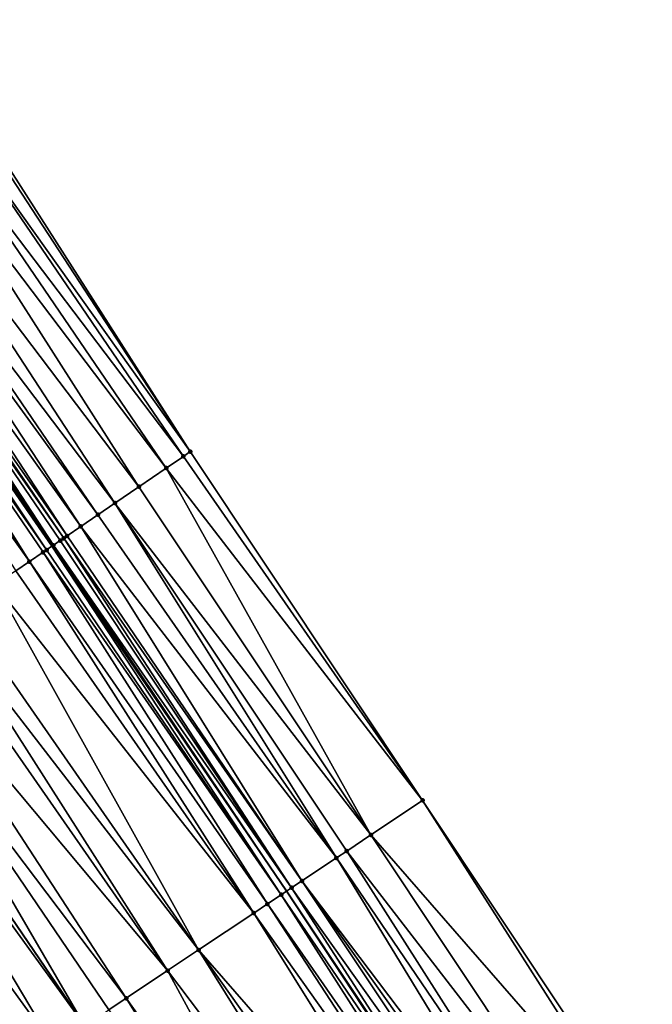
# Model space of a CAD drawing. Header units: feet. Extents: x 2004186 to 2014793, y 836912 to 864902.
# Tile 383 of 656: x 2009779 to 2009810, y 849113 to 849160. Entities that reach past the tile are written whole.
import ezdxf

# ---------------------------------------------------------------- set-up
doc = ezdxf.new("R2010")
doc.units = ezdxf.units.FT
doc.header["$LTSCALE"] = 100
doc.header["$MEASUREMENT"] = 0
for name, color, linetype, lineweight in [('EP_Travel Lane', 5, 'Continuous', 40), ('GPL_Skip Line', 2, 'Continuous', 40), ('Road Shots', 4, 'Continuous', 200), ('Road X-Section', 30, 'Continuous', 13)]:
    doc.layers.add(name, color=color, linetype=linetype, lineweight=lineweight)
doc.layers.add('I-77 SB_MM21-27-Surface-Border', color=7, linetype='Continuous')
doc.layers.add('I-77 SB_MM21-27-Surface-TIN', color=7, linetype='Continuous')

msp = doc.modelspace()

# ---------------------------------------------------------------- linework, layer by layer
at = {"layer": 'EP_Travel Lane'}
msp.add_polyline3d([(2009803.267133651, 849101.4563738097, 428.1667494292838), (2009792.179957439, 849118.1018009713, 428.1009985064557), (2009780.846937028, 849134.7422010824, 427.9702349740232), (2009769.565165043, 849151.2564774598, 427.9321880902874), (2009758.283524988, 849167.7705607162, 427.8291519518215), (2009747.001802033, 849184.2847653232, 427.7669239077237), (2009735.388681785, 849200.7826490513, 427.7180174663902), (2009723.860440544, 849217.1256522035, 427.6409163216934), (2009712.332154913, 849233.4687182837, 427.5856708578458), (2009700.803895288, 849249.8117474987, 427.5175922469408), (2009688.952033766, 849266.1318876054, 427.4359308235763), (2009677.187691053, 849282.3059083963, 427.3929922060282), (2009665.423414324, 849298.4798384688, 427.3162926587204), (2009653.570653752, 849314.7708526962, 427.2550981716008), (2009641.643600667, 849330.8251805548, 427.1741720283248)], dxfattribs=at)
at = {"layer": 'GPL_Skip Line'}
msp.add_polyline3d([(2009782.441233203, 849111.6084531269, 427.6326563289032), (2009771.182598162, 849128.138074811, 427.5321407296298), (2009759.900885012, 849144.6522650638, 427.4651148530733), (2009748.61918663, 849161.1664337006, 427.3908070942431), (2009737.337446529, 849177.6806634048, 427.3370708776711), (2009725.827030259, 849194.0360850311, 427.2699694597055), (2009714.298896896, 849210.3791615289, 427.1922315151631), (2009702.77073614, 849226.7222768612, 427.1279627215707), (2009691.242591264, 849243.0653696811, 427.0558858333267), (2009679.48704471, 849259.2455653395, 426.9821479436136), (2009667.722707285, 849275.4195788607, 426.9365027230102), (2009655.95843536, 849291.59350233, 426.8573315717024), (2009644.191575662, 849307.7655570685, 426.7874621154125), (2009632.225510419, 849323.7908015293, 426.7179334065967)], dxfattribs=at)
at = {"layer": 'I-77 SB_MM21-27-Surface-Border', "color": 3, "linetype": 'ByBlock', "lineweight": -2}
msp.add_polyline3d([(2009647.287933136, 849335.0408427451, 427.4247702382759), (2009659.574432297, 849319.2550186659, 427.5311622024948), (2009671.807482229, 849303.1246653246, 427.6348872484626), (2009683.895170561, 849287.1861178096, 427.7470661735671), (2009695.98298194, 849271.2474011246, 427.7962858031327), (2009707.911012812, 849254.8264806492, 427.8629257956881), (2009719.766015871, 849238.7139604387, 427.9378823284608), (2009728.679498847, 849220.5259981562, 427.8870226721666), (2009742.822314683, 849206.0277619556, 428.0775288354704), (2009754.345553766, 849189.3032404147, 428.1278410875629), (2009765.46221809, 849172.6760948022, 428.1485810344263), (2009776.743959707, 849156.1618628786, 428.2015116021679), (2009787.530227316, 849139.3092443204, 428.2770095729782), (2009798.74881013, 849122.4814904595, 428.3840934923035), (2009809.841554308, 849105.8398672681, 428.4733592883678)], dxfattribs=at)
at = {"layer": 'I-77 SB_MM21-27-Surface-TIN', "color": 128, "linetype": 'ByBlock', "lineweight": -2}
for points in [[(2009776.578830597, 849156.0490250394, 428.1947485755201), (2009775.918307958, 849155.5976827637, 428.1707552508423), (2009787.530227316, 849139.3092443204, 428.2770095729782)], [(2009776.743959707, 849156.1618628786, 428.2015116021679), (2009776.578830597, 849156.0490250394, 428.1947485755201), (2009787.530227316, 849139.3092443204, 428.2770095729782)], [(2009775.918307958, 849155.5976827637, 428.1707552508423), (2009775.092660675, 849155.033496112, 428.1377968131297), (2009787.199963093, 849139.0835774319, 428.2664432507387)], [(2009775.918307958, 849155.5976827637, 428.1707552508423), (2009787.199963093, 849139.0835774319, 428.2664432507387), (2009787.530227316, 849139.3092443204, 428.2770095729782)], [(2009786.374311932, 849138.5193964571, 428.2353943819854), (2009775.092660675, 849155.033496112, 428.1377968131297), (2009774.267006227, 849154.4693199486, 428.108371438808)], [(2009787.199963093, 849139.0835774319, 428.2664432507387), (2009775.092660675, 849155.033496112, 428.1377968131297), (2009786.374311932, 849138.5193964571, 428.2353943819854)], [(2009785.053283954, 849137.6166865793, 428.1788715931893), (2009774.267006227, 849154.4693199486, 428.108371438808), (2009772.945971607, 849153.5666197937, 428.0551286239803)], [(2009786.374311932, 849138.5193964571, 428.2353943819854), (2009774.267006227, 849154.4693199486, 428.108371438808), (2009785.053283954, 849137.6166865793, 428.1788715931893)], [(2009783.897372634, 849136.8268327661, 428.1352520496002), (2009772.945971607, 849153.5666197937, 428.0551286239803), (2009771.790047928, 849152.7767840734, 428.0176078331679)], [(2009785.053283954, 849137.6166865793, 428.1788715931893), (2009772.945971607, 849153.5666197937, 428.0551286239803), (2009783.897372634, 849136.8268327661, 428.1352520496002)], [(2009783.071729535, 849136.2626399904, 428.1002278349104), (2009771.790047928, 849152.7767840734, 428.0176078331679), (2009771.294663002, 849152.4382670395, 427.996133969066)], [(2009783.897372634, 849136.8268327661, 428.1352520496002), (2009771.790047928, 849152.7767840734, 428.0176078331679), (2009783.071729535, 849136.2626399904, 428.1002278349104)], [(2009782.246106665, 849135.6984176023, 428.0552282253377), (2009771.294663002, 849152.4382670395, 427.996133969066), (2009770.634131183, 849151.9869382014, 427.9766674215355)], [(2009783.071729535, 849136.2626399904, 428.1002278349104), (2009771.294663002, 849152.4382670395, 427.996133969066), (2009782.246106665, 849135.6984176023, 428.0552282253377)], [(2009781.585591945, 849135.2470637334, 428.0273272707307), (2009770.634131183, 849151.9869382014, 427.9766674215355), (2009770.138718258, 849151.6484621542, 427.9690005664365)], [(2009782.246106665, 849135.6984176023, 428.0552282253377), (2009770.634131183, 849151.9869382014, 427.9766674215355), (2009781.585591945, 849135.2470637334, 428.0273272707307)], [(2009769.478234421, 849151.1970630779, 427.9258731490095), (2009780.846937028, 849134.7422010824, 427.9702349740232), (2009769.565165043, 849151.2564774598, 427.9321880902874)], [(2009780.925124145, 849134.7956411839, 427.9762902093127), (2009769.973589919, 849151.535623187, 427.961857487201), (2009769.565165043, 849151.2564774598, 427.9321880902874)], [(2009780.925124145, 849134.7956411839, 427.9762902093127), (2009769.565165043, 849151.2564774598, 427.9321880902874), (2009780.846937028, 849134.7422010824, 427.9702349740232)], [(2009781.42046862, 849135.1342174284, 428.0177117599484), (2009770.138718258, 849151.6484621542, 427.9690005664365), (2009769.973589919, 849151.535623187, 427.961857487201)], [(2009781.42046862, 849135.1342174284, 428.0177117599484), (2009769.973589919, 849151.535623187, 427.961857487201), (2009781.255349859, 849135.0213644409, 428.0058451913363)], [(2009781.255349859, 849135.0213644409, 428.0058451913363), (2009769.973589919, 849151.535623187, 427.961857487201), (2009780.925124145, 849134.7956411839, 427.9762902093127)], [(2009781.585591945, 849135.2470637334, 428.0273272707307), (2009770.138718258, 849151.6484621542, 427.9690005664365), (2009781.42046862, 849135.1342174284, 428.0177117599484)], [(2009779.769245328, 849134.0057397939, 427.9166437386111), (2009769.147983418, 849150.9713768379, 427.9087891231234), (2009768.157214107, 849150.2943419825, 427.8655761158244)], [(2009780.59489036, 849134.5699297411, 427.9507151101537), (2009769.478234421, 849151.1970630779, 427.9258731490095), (2009769.147983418, 849150.9713768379, 427.9087891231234)], [(2009780.59489036, 849134.5699297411, 427.9507151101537), (2009769.147983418, 849150.9713768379, 427.9087891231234), (2009780.429765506, 849134.4570856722, 427.9418528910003)], [(2009780.429765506, 849134.4570856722, 427.9418528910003), (2009769.147983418, 849150.9713768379, 427.9087891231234), (2009779.769245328, 849134.0057397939, 427.9166437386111)], [(2009780.59489036, 849134.5699297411, 427.9507151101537), (2009780.846937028, 849134.7422010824, 427.9702349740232), (2009769.478234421, 849151.1970630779, 427.9258731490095)], [(2009779.769245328, 849134.0057397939, 427.9166437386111), (2009768.157214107, 849150.2943419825, 427.8655761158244), (2009779.108726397, 849133.5543920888, 427.8908192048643)], [(2009787.199963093, 849139.0835774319, 428.2664432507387), (2009786.374311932, 849138.5193964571, 428.2353943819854), (2009798.74881013, 849122.4814904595, 428.3840934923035)], [(2009787.530227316, 849139.3092443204, 428.2770095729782), (2009787.199963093, 849139.0835774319, 428.2664432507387), (2009798.74881013, 849122.4814904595, 428.3840934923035)], [(2009786.374311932, 849138.5193964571, 428.2353943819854), (2009785.053283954, 849137.6166865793, 428.1788715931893), (2009796.252719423, 849120.8172995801, 428.2872550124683)], [(2009786.374311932, 849138.5193964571, 428.2353943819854), (2009796.252719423, 849120.8172995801, 428.2872550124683), (2009798.74881013, 849122.4814904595, 428.3840934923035)], [(2009785.053283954, 849137.6166865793, 428.1788715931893), (2009783.897372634, 849136.8268327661, 428.1352520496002), (2009796.252719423, 849120.8172995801, 428.2872550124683)], [(2009783.897372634, 849136.8268327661, 428.1352520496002), (2009783.071729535, 849136.2626399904, 428.1002278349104), (2009794.588648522, 849119.7078546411, 428.2284387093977)], [(2009783.897372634, 849136.8268327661, 428.1352520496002), (2009795.087866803, 849120.0406926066, 428.2477291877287), (2009796.252719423, 849120.8172995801, 428.2872550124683)], [(2009783.897372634, 849136.8268327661, 428.1352520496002), (2009794.588648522, 849119.7078546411, 428.2284387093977), (2009795.087866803, 849120.0406926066, 428.2477291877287)], [(2009783.071729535, 849136.2626399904, 428.1002278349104), (2009782.246106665, 849135.6984176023, 428.0552282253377), (2009794.588648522, 849119.7078546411, 428.2284387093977)], [(2009782.246106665, 849135.6984176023, 428.0552282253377), (2009781.585591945, 849135.2470637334, 428.0273272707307), (2009792.924619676, 849118.59834661, 428.1464670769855)], [(2009782.246106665, 849135.6984176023, 428.0552282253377), (2009792.924619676, 849118.59834661, 428.1464670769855), (2009794.588648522, 849119.7078546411, 428.2284387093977)], [(2009781.42046862, 849135.1342174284, 428.0177117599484), (2009781.255349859, 849135.0213644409, 428.0058451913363), (2009792.425422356, 849118.2654771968, 428.1156349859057)], [(2009781.585591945, 849135.2470637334, 428.0273272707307), (2009781.42046862, 849135.1342174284, 428.0177117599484), (2009792.924619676, 849118.59834661, 428.1464670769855)], [(2009781.42046862, 849135.1342174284, 428.0177117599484), (2009792.425422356, 849118.2654771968, 428.1156349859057), (2009792.924619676, 849118.59834661, 428.1464670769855)], [(2009780.59489036, 849134.5699297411, 427.9507151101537), (2009791.9262231, 849117.932610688, 428.0858689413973), (2009780.846937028, 849134.7422010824, 427.9702349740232)], [(2009780.925124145, 849134.7956411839, 427.9762902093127), (2009780.846937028, 849134.7422010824, 427.9702349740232), (2009792.179957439, 849118.1018009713, 428.1009985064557)], [(2009791.9262231, 849117.932610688, 428.0858689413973), (2009792.179957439, 849118.1018009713, 428.1009985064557), (2009780.846937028, 849134.7422010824, 427.9702349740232)], [(2009781.255349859, 849135.0213644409, 428.0058451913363), (2009780.925124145, 849134.7956411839, 427.9762902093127), (2009792.425422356, 849118.2654771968, 428.1156349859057)], [(2009780.925124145, 849134.7956411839, 427.9762902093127), (2009792.179957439, 849118.1018009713, 428.1009985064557), (2009792.425422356, 849118.2654771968, 428.1156349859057)], [(2009780.429765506, 849134.4570856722, 427.9418528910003), (2009779.769245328, 849134.0057397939, 427.9166437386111), (2009791.260607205, 849117.4888140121, 428.0554792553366)], [(2009780.59489036, 849134.5699297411, 427.9507151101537), (2009780.429765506, 849134.4570856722, 427.9418528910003), (2009791.9262231, 849117.932610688, 428.0858689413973)], [(2009780.429765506, 849134.4570856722, 427.9418528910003), (2009791.260607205, 849117.4888140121, 428.0554792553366), (2009791.9262231, 849117.932610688, 428.0858689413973)], [(2009779.769245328, 849134.0057397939, 427.9166437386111), (2009779.108726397, 849133.5543920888, 427.8908192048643), (2009790.594994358, 849117.0450127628, 428.0234110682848)], [(2009779.769245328, 849134.0057397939, 427.9166437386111), (2009790.594994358, 849117.0450127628, 428.0234110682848), (2009791.260607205, 849117.4888140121, 428.0554792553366)], [(2009779.108726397, 849133.5543920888, 427.8908192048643), (2009778.117953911, 849132.8773618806, 427.8491683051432), (2009790.594994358, 849117.0450127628, 428.0234110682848)], [(2009778.117953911, 849132.8773618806, 427.8491683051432), (2009776.466673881, 849131.748967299, 427.7760778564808), (2009787.932570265, 849115.2697668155, 427.88010944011)], [(2009778.117953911, 849132.8773618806, 427.8491683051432), (2009787.932570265, 849115.2697668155, 427.88010944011), (2009790.594994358, 849117.0450127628, 428.0234110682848)], [(2009776.466673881, 849131.748967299, 427.7760778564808), (2009775.641037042, 849131.1847653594, 427.7379665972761), (2009787.932570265, 849115.2697668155, 427.88010944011)], [(2009775.641037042, 849131.1847653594, 427.7379665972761), (2009774.980524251, 849130.7334086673, 427.7091146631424), (2009786.43493555, 849114.2712227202, 427.8111547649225)], [(2009775.641037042, 849131.1847653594, 427.7379665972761), (2009786.43493555, 849114.2712227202, 427.8111547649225), (2009787.932570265, 849115.2697668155, 427.88010944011)], [(2009786.43493555, 849114.2712227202, 427.8111547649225), (2009774.980524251, 849130.7334086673, 427.7091146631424), (2009773.494374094, 849129.7178508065, 427.6424112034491)], [(2009784.438100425, 849112.939813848, 427.7130696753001), (2009773.494374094, 849129.7178508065, 427.6424112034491), (2009772.338480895, 849128.927970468, 427.589856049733)], [(2009786.43493555, 849114.2712227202, 427.8111547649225), (2009773.494374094, 849129.7178508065, 427.6424112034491), (2009784.438100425, 849112.939813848, 427.7130696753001)], [(2009772.338480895, 849128.927970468, 427.589856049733), (2009771.182598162, 849128.138074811, 427.5321407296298), (2009782.441233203, 849111.6084531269, 427.6326563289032)], [(2009783.606080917, 849112.38506746, 427.6748832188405), (2009772.338480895, 849128.927970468, 427.589856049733), (2009782.441233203, 849111.6084531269, 427.6326563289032)], [(2009784.438100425, 849112.939813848, 427.7130696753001), (2009772.338480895, 849128.927970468, 427.589856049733), (2009783.606080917, 849112.38506746, 427.6748832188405)], [(2009770.687219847, 849127.7995481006, 427.507405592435), (2009782.441233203, 849111.6084531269, 427.6326563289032), (2009771.182598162, 849128.138074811, 427.5321407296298)], [(2009780.943593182, 849110.6099169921, 427.5666233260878), (2009770.687219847, 849127.7995481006, 427.507405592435), (2009769.201079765, 849126.783975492, 427.4357341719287)], [(2009780.943593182, 849110.6099169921, 427.5666233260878), (2009782.441233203, 849111.6084531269, 427.6326563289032), (2009770.687219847, 849127.7995481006, 427.507405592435)], [(2009780.943593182, 849110.6099169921, 427.5666233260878), (2009769.201079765, 849126.783975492, 427.4357341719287), (2009779.11317216, 849109.389442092, 427.4705582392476)], [(2009798.74881013, 849122.4814904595, 428.3840934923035), (2009796.252719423, 849120.8172995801, 428.2872550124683), (2009809.508743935, 849105.6179725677, 428.4594996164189)], [(2009798.74881013, 849122.4814904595, 428.3840934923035), (2009809.508743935, 849105.6179725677, 428.4594996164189), (2009809.841554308, 849105.8398672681, 428.4733592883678)], [(2009796.252719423, 849120.8172995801, 428.2872550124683), (2009795.087866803, 849120.0406926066, 428.2477291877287), (2009807.34546364, 849104.1756763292, 428.3765001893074)], [(2009796.252719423, 849120.8172995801, 428.2872550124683), (2009807.34546364, 849104.1756763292, 428.3765001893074), (2009809.508743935, 849105.6179725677, 428.4594996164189)], [(2009795.087866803, 849120.0406926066, 428.2477291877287), (2009794.588648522, 849119.7078546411, 428.2284387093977), (2009805.847822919, 849103.1771412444, 428.3108531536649)], [(2009795.087866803, 849120.0406926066, 428.2477291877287), (2009805.847822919, 849103.1771412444, 428.3108531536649), (2009807.34546364, 849104.1756763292, 428.3765001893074)], [(2009794.588648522, 849119.7078546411, 428.2284387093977), (2009792.924619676, 849118.59834661, 428.1464670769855), (2009805.015812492, 849102.6223812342, 428.2676676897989)], [(2009794.588648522, 849119.7078546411, 428.2284387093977), (2009805.015812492, 849102.6223812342, 428.2676676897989), (2009805.847822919, 849103.1771412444, 428.3108531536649)], [(2009792.924619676, 849118.59834661, 428.1464670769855), (2009792.425422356, 849118.2654771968, 428.1156349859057), (2009804.01739959, 849101.9566698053, 428.2160591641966)], [(2009792.924619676, 849118.59834661, 428.1464670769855), (2009804.516603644, 849102.2895291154, 428.243183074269), (2009805.015812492, 849102.6223812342, 428.2676676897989)], [(2009792.924619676, 849118.59834661, 428.1464670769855), (2009804.01739959, 849101.9566698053, 428.2160591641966), (2009804.516603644, 849102.2895291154, 428.243183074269)], [(2009791.9262231, 849117.932610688, 428.0858689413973), (2009803.185410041, 849101.4018784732, 428.1613783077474), (2009792.179957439, 849118.1018009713, 428.1009985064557)], [(2009792.425422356, 849118.2654771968, 428.1156349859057), (2009792.179957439, 849118.1018009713, 428.1009985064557), (2009803.267133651, 849101.4563738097, 428.1667494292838)], [(2009803.185410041, 849101.4018784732, 428.1613783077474), (2009803.267133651, 849101.4563738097, 428.1667494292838), (2009792.179957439, 849118.1018009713, 428.1009985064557)], [(2009792.425422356, 849118.2654771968, 428.1156349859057), (2009803.267133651, 849101.4563738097, 428.1667494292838), (2009804.01739959, 849101.9566698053, 428.2160591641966)], [(2009791.260607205, 849117.4888140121, 428.0554792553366), (2009790.594994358, 849117.0450127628, 428.0234110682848), (2009802.186994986, 849100.7361702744, 428.1109552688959)], [(2009791.9262231, 849117.932610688, 428.0858689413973), (2009791.260607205, 849117.4888140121, 428.0554792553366), (2009802.686207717, 849101.0690165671, 428.1333016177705)], [(2009791.260607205, 849117.4888140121, 428.0554792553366), (2009802.186994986, 849100.7361702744, 428.1109552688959), (2009802.686207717, 849101.0690165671, 428.1333016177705)], [(2009791.9262231, 849117.932610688, 428.0858689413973), (2009802.686207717, 849101.0690165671, 428.1333016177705), (2009803.185410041, 849101.4018784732, 428.1613783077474)], [(2009790.594994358, 849117.0450127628, 428.0234110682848), (2009787.932570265, 849115.2697668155, 427.88010944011), (2009801.188570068, 849100.0704768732, 428.0659630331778)], [(2009790.594994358, 849117.0450127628, 428.0234110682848), (2009801.188570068, 849100.0704768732, 428.0659630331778), (2009802.186994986, 849100.7361702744, 428.1109552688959)], [(2009787.932570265, 849115.2697668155, 427.88010944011), (2009786.43493555, 849114.2712227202, 427.8111547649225), (2009798.52611557, 849098.295276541, 427.9394037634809)], [(2009787.932570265, 849115.2697668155, 427.88010944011), (2009799.524539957, 849098.9609707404, 427.9846888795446), (2009801.188570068, 849100.0704768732, 428.0659630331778)], [(2009787.932570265, 849115.2697668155, 427.88010944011), (2009798.52611557, 849098.295276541, 427.9394037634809), (2009799.524539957, 849098.9609707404, 427.9846888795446)], [(2009786.43493555, 849114.2712227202, 427.8111547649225), (2009784.438100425, 849112.939813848, 427.7130696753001), (2009796.030065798, 849096.6310242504, 427.8200280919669)], [(2009786.43493555, 849114.2712227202, 427.8111547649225), (2009796.030065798, 849096.6310242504, 427.8200280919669), (2009798.52611557, 849098.295276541, 427.9394037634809)], [(2009784.438100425, 849112.939813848, 427.7130696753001), (2009783.606080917, 849112.38506746, 427.6748832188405), (2009795.0316516, 849095.965314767, 427.7691334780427)], [(2009784.438100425, 849112.939813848, 427.7130696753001), (2009795.0316516, 849095.965314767, 427.7691334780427), (2009796.030065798, 849096.6310242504, 427.8200280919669)]]:
    msp.add_3dface(points, dxfattribs=at)
at = {"layer": 'Road Shots', "lineweight": 100}
for p in [(2009787.199963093, 849139.0835774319, 428.2664432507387), (2009787.530227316, 849139.3092443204, 428.2770095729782), (2009786.374311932, 849138.5193964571, 428.2353943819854), (2009785.053283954, 849137.6166865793, 428.1788715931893), (2009783.897372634, 849136.8268327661, 428.1352520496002), (2009783.071729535, 849136.2626399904, 428.1002278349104), (2009782.246106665, 849135.6984176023, 428.0552282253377), (2009781.42046862, 849135.1342174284, 428.0177117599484), (2009781.585591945, 849135.2470637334, 428.0273272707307), (2009780.925124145, 849134.7956411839, 427.9762902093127), (2009781.255349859, 849135.0213644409, 428.0058451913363), (2009780.429765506, 849134.4570856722, 427.9418528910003), (2009780.59489036, 849134.5699297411, 427.9507151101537), (2009779.769245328, 849134.0057397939, 427.9166437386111), (2009798.74881013, 849122.4814904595, 428.3840934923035), (2009796.252719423, 849120.8172995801, 428.2872550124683), (2009795.087866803, 849120.0406926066, 428.2477291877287), (2009794.588648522, 849119.7078546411, 428.2284387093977), (2009792.924619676, 849118.59834661, 428.1464670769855), (2009792.425422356, 849118.2654771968, 428.1156349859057), (2009791.260607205, 849117.4888140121, 428.0554792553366), (2009791.9262231, 849117.932610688, 428.0858689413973), (2009790.594994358, 849117.0450127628, 428.0234110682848), (2009787.932570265, 849115.2697668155, 427.88010944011), (2009786.43493555, 849114.2712227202, 427.8111547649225), (2009784.438100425, 849112.939813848, 427.7130696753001)]:
    msp.add_point(p, dxfattribs=at)
at = {"layer": 'Road X-Section', "extrusion": (0.5640851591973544, -0.8257087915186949, 0.003595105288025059), "elevation": 432551.0657749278, "flags": 128}
msp.add_lwpolyline([(2138453.135096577, -1128.585859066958), (2138454.535096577, -1128.527882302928), (2138455.735096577, -1128.487602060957), (2138456.935096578, -1128.437779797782), (2138458.135096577, -1128.392976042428), (2138459.535096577, -1128.334426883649), (2138461.535096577, -1128.259450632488), (2138462.935096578, -1128.210200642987), (2138463.535096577, -1128.183789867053), (2138464.735096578, -1128.124130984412), (2138466.335096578, -1128.052965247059), (2138467.335096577, -1128.007146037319), (2138467.935096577, -1127.984208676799), (2138468.535096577, -1127.967463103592), (2138469.535096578, -1127.94484839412), (2138470.135096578, -1127.925574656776), (2138471.935096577, -1127.854737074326), (2138473.735096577, -1127.787709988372), (2138474.735096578, -1127.754657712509), (2138476.135096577, -1127.698737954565), (2138477.735096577, -1127.638176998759), (2138479.535096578, -1127.566505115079), (2138481.535096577, -1127.484054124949), (2138482.935096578, -1127.4314986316), (2138484.735096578, -1127.364794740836), (2138485.535096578, -1127.335942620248), (2138486.535096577, -1127.297831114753), (2138488.535096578, -1127.224740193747), (2138489.735096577, -1127.183089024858), (2138490.535096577, -1127.157264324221), (2138491.335096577, -1127.132055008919), (2138491.535096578, -1127.123192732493), (2138491.935096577, -1127.097617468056), (2138492.335096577, -1127.068062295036), (2138492.535096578, -1127.056195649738), (2138492.735096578, -1127.046580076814), (2138493.535096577, -1127.018678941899), (2138494.535096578, -1126.973679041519), (2138495.535096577, -1126.938654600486), (2138496.935096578, -1126.895034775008), (2138498.535096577, -1126.838511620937), (2138499.535096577, -1126.80746255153), (2138499.935096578, -1126.796896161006)], dxfattribs=at)
at = {"layer": 'Road X-Section', "extrusion": (0.5546393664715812, -0.8320844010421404, 0.003274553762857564), "elevation": 408173.336119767, "flags": 128}
msp.add_lwpolyline([(2143243.834273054, -910.0383560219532), (2143245.634273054, -909.9673098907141), (2143247.034273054, -909.9131055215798), (2143248.234273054, -909.8635187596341), (2143251.434273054, -909.738608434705), (2143253.834273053, -909.6387328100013), (2143255.834273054, -909.5513141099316), (2143257.234273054, -909.47768038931), (2143258.034273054, -909.435012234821), (2143258.634273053, -909.4086082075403), (2143259.034273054, -909.394322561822), (2143259.434273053, -909.3851088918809), (2143260.234273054, -909.3681854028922), (2143260.834273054, -909.3459751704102), (2143261.834273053, -909.3041322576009), (2143262.834273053, -909.2682344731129), (2143264.234273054, -909.2132783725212), (2143265.834273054, -909.1599980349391), (2143266.834273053, -909.1198495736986), (2143269.034273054, -909.0237839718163), (2143270.834273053, -908.9577506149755), (2143272.234273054, -908.9155234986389), (2143273.234273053, -908.8773368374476), (2143275.634273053, -908.7792512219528), (2143277.434273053, -908.7102961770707), (2143280.634273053, -908.5669937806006), (2143281.434273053, -908.534925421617), (2143282.234273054, -908.5045355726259), (2143282.834273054, -908.4747693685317), (2143283.434273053, -908.4439371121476), (2143285.434273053, -908.3619650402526), (2143286.034273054, -908.3426744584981), (2143287.434273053, -908.3031484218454), (2143290.434273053, -908.2063094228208)], dxfattribs=at)

doc.saveas('drawing.dxf')
